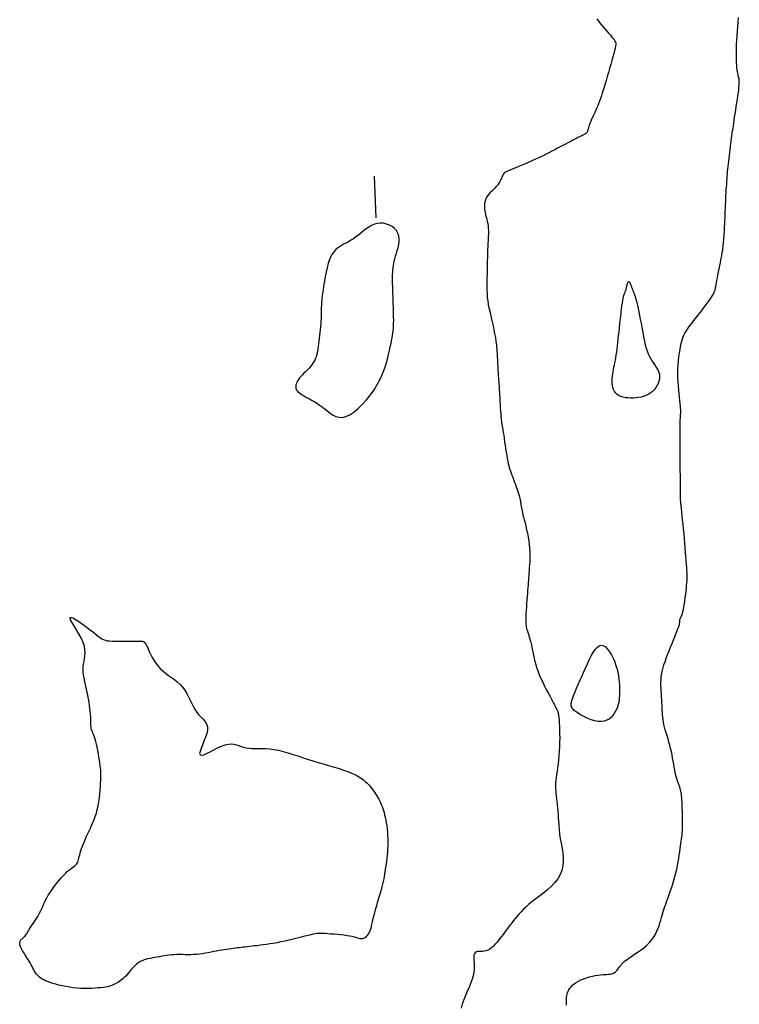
# Model space of a CAD drawing. Header units: millimetres. Extents: x 32690613 to 32693367, y 5343692 to 5344708.
# Tile 340 of 656: x 32692842 to 32692859, y 5343829 to 5343852. Entities that reach past the tile are written whole.
import ezdxf

# ---------------------------------------------------------------- set-up
doc = ezdxf.new("R2010")
doc.units = ezdxf.units.MM
doc.header["$LTSCALE"] = 20
doc.layers.add('02-DGM_HL_493.50', color=112, linetype='Continuous')

msp = doc.modelspace()

# ---------------------------------------------------------------- linework, layer by layer
at = {"layer": '02-DGM_HL_493.50', "elevation": 493.5, "flags": 128}
for points in [[(32692855.651, 5343852.204), (32692855.698, 5343852.144), (32692855.746, 5343852.083), (32692855.795, 5343852.023), (32692855.844, 5343851.965), (32692855.892, 5343851.91), (32692855.937, 5343851.858), (32692855.979, 5343851.809), (32692856.016, 5343851.766), (32692856.047, 5343851.728), (32692856.072, 5343851.696), (32692856.09, 5343851.669), (32692856.102, 5343851.642), (32692856.109, 5343851.615), (32692856.109, 5343851.583), (32692856.105, 5343851.546), (32692856.095, 5343851.5), (32692856.081, 5343851.444), (32692856.062, 5343851.374), (32692856.04, 5343851.294), (32692856.015, 5343851.205), (32692855.988, 5343851.11), (32692855.96, 5343851.012), (32692855.932, 5343850.914), (32692855.904, 5343850.818), (32692855.877, 5343850.727), (32692855.853, 5343850.642), (32692855.83, 5343850.564), (32692855.808, 5343850.491), (32692855.786, 5343850.422), (32692855.765, 5343850.356), (32692855.743, 5343850.292), (32692855.72, 5343850.229), (32692855.695, 5343850.166), (32692855.668, 5343850.102), (32692855.64, 5343850.037), (32692855.611, 5343849.974), (32692855.583, 5343849.911), (32692855.556, 5343849.852), (32692855.53, 5343849.795), (32692855.508, 5343849.742), (32692855.489, 5343849.695), (32692855.474, 5343849.653), (32692855.463, 5343849.617), (32692855.454, 5343849.585), (32692855.447, 5343849.558), (32692855.441, 5343849.535), (32692855.435, 5343849.514), (32692855.428, 5343849.497), (32692855.42, 5343849.481), (32692855.408, 5343849.467), (32692855.394, 5343849.454), (32692855.377, 5343849.441), (32692855.357, 5343849.429), (32692855.334, 5343849.416), (32692855.307, 5343849.402), (32692855.276, 5343849.387), (32692855.241, 5343849.371), (32692855.203, 5343849.352), (32692855.161, 5343849.331), (32692855.115, 5343849.307), (32692855.066, 5343849.282), (32692855.013, 5343849.255), (32692854.958, 5343849.227), (32692854.9, 5343849.196), (32692854.84, 5343849.165), (32692854.778, 5343849.131), (32692854.713, 5343849.097), (32692854.646, 5343849.061), (32692854.576, 5343849.024), (32692854.503, 5343848.987), (32692854.427, 5343848.948), (32692854.348, 5343848.91), (32692854.266, 5343848.871), (32692854.18, 5343848.832), (32692854.092, 5343848.793), (32692854.005, 5343848.755), (32692853.919, 5343848.719), (32692853.836, 5343848.684), (32692853.758, 5343848.652), (32692853.687, 5343848.623), (32692853.625, 5343848.596), (32692853.573, 5343848.574), (32692853.529, 5343848.554), (32692853.494, 5343848.537), (32692853.465, 5343848.521), (32692853.443, 5343848.505), (32692853.424, 5343848.489), (32692853.41, 5343848.471), (32692853.397, 5343848.451), (32692853.386, 5343848.428), (32692853.375, 5343848.403), (32692853.364, 5343848.375), (32692853.351, 5343848.345), (32692853.337, 5343848.313), (32692853.319, 5343848.281), (32692853.299, 5343848.247), (32692853.273, 5343848.213), (32692853.243, 5343848.178), (32692853.209, 5343848.143), (32692853.173, 5343848.107), (32692853.136, 5343848.071), (32692853.099, 5343848.034), (32692853.064, 5343847.995), (32692853.033, 5343847.955), (32692853.007, 5343847.913), (32692852.987, 5343847.87), (32692852.972, 5343847.825), (32692852.963, 5343847.779), (32692852.958, 5343847.733), (32692852.957, 5343847.687), (32692852.96, 5343847.641), (32692852.965, 5343847.596), (32692852.973, 5343847.553), (32692852.983, 5343847.511), (32692852.994, 5343847.47), (32692853.005, 5343847.429), (32692853.016, 5343847.386), (32692853.027, 5343847.341), (32692853.036, 5343847.292), (32692853.044, 5343847.238), (32692853.049, 5343847.179), (32692853.052, 5343847.114), (32692853.052, 5343847.043), (32692853.05, 5343846.968), (32692853.047, 5343846.891), (32692853.043, 5343846.814), (32692853.039, 5343846.737), (32692853.035, 5343846.662), (32692853.032, 5343846.592), (32692853.029, 5343846.526), (32692853.028, 5343846.464), (32692853.027, 5343846.406), (32692853.027, 5343846.349), (32692853.026, 5343846.293), (32692853.026, 5343846.237), (32692853.025, 5343846.179), (32692853.024, 5343846.118), (32692853.021, 5343846.053), (32692853.019, 5343845.985), (32692853.016, 5343845.914), (32692853.015, 5343845.839), (32692853.014, 5343845.762), (32692853.016, 5343845.683), (32692853.02, 5343845.602), (32692853.027, 5343845.519), (32692853.038, 5343845.435), (32692853.051, 5343845.351), (32692853.067, 5343845.268), (32692853.084, 5343845.186), (32692853.102, 5343845.107), (32692853.119, 5343845.032), (32692853.136, 5343844.961), (32692853.152, 5343844.896), (32692853.165, 5343844.837), (32692853.177, 5343844.784), (32692853.187, 5343844.736), (32692853.195, 5343844.693), (32692853.203, 5343844.654), (32692853.209, 5343844.618), (32692853.215, 5343844.584), (32692853.22, 5343844.552), (32692853.225, 5343844.52), (32692853.23, 5343844.489), (32692853.235, 5343844.456), (32692853.24, 5343844.42), (32692853.244, 5343844.381), (32692853.249, 5343844.336), (32692853.253, 5343844.286), (32692853.257, 5343844.227), (32692853.262, 5343844.161), (32692853.266, 5343844.088), (32692853.27, 5343844.011), (32692853.273, 5343843.932), (32692853.277, 5343843.853), (32692853.281, 5343843.776), (32692853.285, 5343843.704), (32692853.289, 5343843.639), (32692853.293, 5343843.582), (32692853.296, 5343843.532), (32692853.3, 5343843.487), (32692853.304, 5343843.443), (32692853.308, 5343843.399), (32692853.311, 5343843.353), (32692853.315, 5343843.302), (32692853.319, 5343843.244), (32692853.323, 5343843.177), (32692853.327, 5343843.104), (32692853.331, 5343843.025), (32692853.335, 5343842.945), (32692853.339, 5343842.865), (32692853.344, 5343842.788), (32692853.348, 5343842.717), (32692853.354, 5343842.652), (32692853.359, 5343842.598), (32692853.365, 5343842.55), (32692853.371, 5343842.508), (32692853.378, 5343842.468), (32692853.385, 5343842.427), (32692853.393, 5343842.384), (32692853.401, 5343842.335), (32692853.411, 5343842.277), (32692853.421, 5343842.21), (32692853.432, 5343842.135), (32692853.443, 5343842.054), (32692853.455, 5343841.969), (32692853.467, 5343841.884), (32692853.479, 5343841.801), (32692853.492, 5343841.722), (32692853.504, 5343841.649), (32692853.516, 5343841.586), (32692853.528, 5343841.529), (32692853.541, 5343841.479), (32692853.554, 5343841.433), (32692853.568, 5343841.388), (32692853.584, 5343841.345), (32692853.6, 5343841.3), (32692853.618, 5343841.252), (32692853.638, 5343841.2), (32692853.659, 5343841.144), (32692853.68, 5343841.086), (32692853.702, 5343841.027), (32692853.723, 5343840.969), (32692853.743, 5343840.912), (32692853.761, 5343840.859), (32692853.776, 5343840.81), (32692853.789, 5343840.766), (32692853.8, 5343840.728), (32692853.808, 5343840.693), (32692853.814, 5343840.662), (32692853.82, 5343840.633), (32692853.824, 5343840.606), (32692853.828, 5343840.58), (32692853.831, 5343840.555), (32692853.835, 5343840.528), (32692853.84, 5343840.5), (32692853.845, 5343840.469), (32692853.852, 5343840.435), (32692853.86, 5343840.396), (32692853.87, 5343840.352), (32692853.882, 5343840.302), (32692853.896, 5343840.244), (32692853.913, 5343840.178), (32692853.932, 5343840.105), (32692853.951, 5343840.026), (32692853.971, 5343839.942), (32692853.99, 5343839.855), (32692854.008, 5343839.766), (32692854.023, 5343839.676), (32692854.035, 5343839.586), (32692854.043, 5343839.498), (32692854.047, 5343839.411), (32692854.048, 5343839.326), (32692854.047, 5343839.245), (32692854.044, 5343839.167), (32692854.04, 5343839.093), (32692854.035, 5343839.023), (32692854.03, 5343838.957), (32692854.026, 5343838.897), (32692854.021, 5343838.84), (32692854.017, 5343838.786), (32692854.013, 5343838.731), (32692854.008, 5343838.676), (32692854.004, 5343838.618), (32692853.999, 5343838.557), (32692853.994, 5343838.489), (32692853.988, 5343838.414), (32692853.982, 5343838.335), (32692853.976, 5343838.252), (32692853.97, 5343838.168), (32692853.964, 5343838.085), (32692853.959, 5343838.006), (32692853.954, 5343837.931), (32692853.951, 5343837.864), (32692853.949, 5343837.806), (32692853.949, 5343837.756), (32692853.95, 5343837.713), (32692853.952, 5343837.674), (32692853.956, 5343837.639), (32692853.962, 5343837.607), (32692853.969, 5343837.575), (32692853.978, 5343837.543), (32692853.988, 5343837.509), (32692854, 5343837.472), (32692854.013, 5343837.433), (32692854.027, 5343837.391), (32692854.041, 5343837.345), (32692854.056, 5343837.294), (32692854.07, 5343837.24), (32692854.085, 5343837.18), (32692854.098, 5343837.116), (32692854.112, 5343837.046), (32692854.127, 5343836.973), (32692854.144, 5343836.895), (32692854.163, 5343836.814), (32692854.184, 5343836.729), (32692854.21, 5343836.642), (32692854.24, 5343836.553), (32692854.275, 5343836.461), (32692854.314, 5343836.37), (32692854.356, 5343836.279), (32692854.399, 5343836.19), (32692854.443, 5343836.106), (32692854.484, 5343836.026), (32692854.524, 5343835.952), (32692854.559, 5343835.887), (32692854.589, 5343835.83), (32692854.615, 5343835.781), (32692854.637, 5343835.74), (32692854.655, 5343835.705), (32692854.67, 5343835.676), (32692854.682, 5343835.652), (32692854.693, 5343835.631), (32692854.701, 5343835.613), (32692854.709, 5343835.596), (32692854.716, 5343835.58), (32692854.723, 5343835.562), (32692854.729, 5343835.54), (32692854.734, 5343835.512), (32692854.739, 5343835.477), (32692854.744, 5343835.432), (32692854.748, 5343835.376), (32692854.753, 5343835.307), (32692854.757, 5343835.227), (32692854.76, 5343835.138), (32692854.763, 5343835.042), (32692854.764, 5343834.94), (32692854.763, 5343834.835), (32692854.76, 5343834.728), (32692854.755, 5343834.622), (32692854.747, 5343834.519), (32692854.737, 5343834.418), (32692854.725, 5343834.322), (32692854.713, 5343834.23), (32692854.701, 5343834.144), (32692854.689, 5343834.063), (32692854.679, 5343833.99), (32692854.671, 5343833.923), (32692854.666, 5343833.864), (32692854.663, 5343833.81), (32692854.663, 5343833.761), (32692854.664, 5343833.713), (32692854.668, 5343833.664), (32692854.672, 5343833.613), (32692854.678, 5343833.557), (32692854.685, 5343833.494), (32692854.693, 5343833.423), (32692854.701, 5343833.346), (32692854.709, 5343833.264), (32692854.717, 5343833.181), (32692854.724, 5343833.098), (32692854.731, 5343833.018), (32692854.737, 5343832.943), (32692854.743, 5343832.876), (32692854.747, 5343832.818), (32692854.75, 5343832.767), (32692854.753, 5343832.721), (32692854.757, 5343832.677), (32692854.762, 5343832.631), (32692854.769, 5343832.58), (32692854.778, 5343832.523), (32692854.791, 5343832.456), (32692854.806, 5343832.377), (32692854.822, 5343832.287), (32692854.836, 5343832.19), (32692854.845, 5343832.087), (32692854.847, 5343831.98), (32692854.838, 5343831.873), (32692854.816, 5343831.766), (32692854.778, 5343831.663), (32692854.722, 5343831.566), (32692854.651, 5343831.475), (32692854.569, 5343831.388), (32692854.478, 5343831.306), (32692854.383, 5343831.229), (32692854.286, 5343831.155), (32692854.192, 5343831.085), (32692854.105, 5343831.018), (32692854.026, 5343830.953), (32692853.956, 5343830.891), (32692853.893, 5343830.831), (32692853.837, 5343830.774), (32692853.787, 5343830.718), (32692853.741, 5343830.664), (32692853.699, 5343830.612), (32692853.659, 5343830.561), (32692853.621, 5343830.512), (32692853.583, 5343830.464), (32692853.547, 5343830.416), (32692853.511, 5343830.369), (32692853.475, 5343830.322), (32692853.44, 5343830.275), (32692853.404, 5343830.227), (32692853.367, 5343830.178), (32692853.329, 5343830.128), (32692853.291, 5343830.078), (32692853.251, 5343830.029), (32692853.211, 5343829.983), (32692853.17, 5343829.94), (32692853.127, 5343829.903), (32692853.084, 5343829.872), (32692853.04, 5343829.848), (32692852.996, 5343829.833), (32692852.952, 5343829.825), (32692852.908, 5343829.821), (32692852.867, 5343829.82), (32692852.829, 5343829.819), (32692852.794, 5343829.817), (32692852.765, 5343829.811), (32692852.742, 5343829.8), (32692852.725, 5343829.781), (32692852.713, 5343829.755), (32692852.707, 5343829.723), (32692852.704, 5343829.686), (32692852.704, 5343829.646), (32692852.706, 5343829.602), (32692852.709, 5343829.556), (32692852.711, 5343829.51), (32692852.712, 5343829.463), (32692852.712, 5343829.415), (32692852.709, 5343829.367), (32692852.703, 5343829.317), (32692852.694, 5343829.264), (32692852.682, 5343829.209), (32692852.665, 5343829.152), (32692852.644, 5343829.09), (32692852.618, 5343829.025), (32692852.589, 5343828.955), (32692852.556, 5343828.882), (32692852.522, 5343828.805), (32692852.489, 5343828.724), (32692852.456, 5343828.64), (32692852.425, 5343828.553), (32692852.398, 5343828.462)], [(32692854.93, 5343828.528), (32692854.93, 5343828.553), (32692854.929, 5343828.575), (32692854.928, 5343828.597), (32692854.927, 5343828.618), (32692854.926, 5343828.64), (32692854.925, 5343828.662), (32692854.926, 5343828.686), (32692854.927, 5343828.711), (32692854.931, 5343828.737), (32692854.936, 5343828.765), (32692854.944, 5343828.796), (32692854.955, 5343828.828), (32692854.969, 5343828.863), (32692854.987, 5343828.899), (32692855.01, 5343828.936), (32692855.038, 5343828.973), (32692855.071, 5343829.009), (32692855.112, 5343829.045), (32692855.159, 5343829.078), (32692855.214, 5343829.11), (32692855.275, 5343829.139), (32692855.341, 5343829.166), (32692855.41, 5343829.19), (32692855.48, 5343829.211), (32692855.549, 5343829.228), (32692855.617, 5343829.243), (32692855.682, 5343829.253), (32692855.742, 5343829.26), (32692855.796, 5343829.264), (32692855.847, 5343829.267), (32692855.893, 5343829.269), (32692855.935, 5343829.271), (32692855.973, 5343829.275), (32692856.008, 5343829.281), (32692856.04, 5343829.292), (32692856.068, 5343829.306), (32692856.094, 5343829.325), (32692856.118, 5343829.347), (32692856.14, 5343829.371), (32692856.161, 5343829.397), (32692856.181, 5343829.424), (32692856.201, 5343829.451), (32692856.221, 5343829.477), (32692856.241, 5343829.503), (32692856.262, 5343829.527), (32692856.286, 5343829.551), (32692856.313, 5343829.576), (32692856.344, 5343829.602), (32692856.379, 5343829.629), (32692856.421, 5343829.659), (32692856.469, 5343829.691), (32692856.524, 5343829.728), (32692856.584, 5343829.767), (32692856.649, 5343829.811), (32692856.715, 5343829.858), (32692856.781, 5343829.909), (32692856.846, 5343829.964), (32692856.907, 5343830.023), (32692856.962, 5343830.085), (32692857.011, 5343830.152), (32692857.053, 5343830.221), (32692857.089, 5343830.292), (32692857.12, 5343830.363), (32692857.147, 5343830.434), (32692857.17, 5343830.504), (32692857.19, 5343830.57), (32692857.208, 5343830.633), (32692857.225, 5343830.691), (32692857.241, 5343830.746), (32692857.257, 5343830.798), (32692857.273, 5343830.849), (32692857.29, 5343830.9), (32692857.308, 5343830.954), (32692857.327, 5343831.01), (32692857.348, 5343831.071), (32692857.372, 5343831.137), (32692857.397, 5343831.208), (32692857.424, 5343831.284), (32692857.451, 5343831.364), (32692857.479, 5343831.446), (32692857.505, 5343831.531), (32692857.53, 5343831.618), (32692857.553, 5343831.707), (32692857.573, 5343831.795), (32692857.591, 5343831.883), (32692857.607, 5343831.97), (32692857.62, 5343832.054), (32692857.633, 5343832.136), (32692857.644, 5343832.213), (32692857.654, 5343832.285), (32692857.663, 5343832.351), (32692857.672, 5343832.411), (32692857.68, 5343832.466), (32692857.688, 5343832.517), (32692857.695, 5343832.567), (32692857.701, 5343832.618), (32692857.706, 5343832.671), (32692857.71, 5343832.729), (32692857.713, 5343832.792), (32692857.714, 5343832.863), (32692857.714, 5343832.94), (32692857.713, 5343833.02), (32692857.711, 5343833.101), (32692857.709, 5343833.183), (32692857.706, 5343833.261), (32692857.702, 5343833.335), (32692857.699, 5343833.401), (32692857.696, 5343833.459), (32692857.693, 5343833.51), (32692857.69, 5343833.554), (32692857.685, 5343833.593), (32692857.68, 5343833.629), (32692857.674, 5343833.663), (32692857.666, 5343833.697), (32692857.656, 5343833.731), (32692857.644, 5343833.767), (32692857.631, 5343833.806), (32692857.616, 5343833.848), (32692857.601, 5343833.893), (32692857.584, 5343833.941), (32692857.568, 5343833.993), (32692857.553, 5343834.048), (32692857.538, 5343834.108), (32692857.524, 5343834.172), (32692857.512, 5343834.24), (32692857.499, 5343834.311), (32692857.487, 5343834.385), (32692857.474, 5343834.461), (32692857.459, 5343834.538), (32692857.444, 5343834.615), (32692857.426, 5343834.693), (32692857.406, 5343834.77), (32692857.385, 5343834.846), (32692857.363, 5343834.921), (32692857.34, 5343834.995), (32692857.318, 5343835.066), (32692857.298, 5343835.136), (32692857.279, 5343835.202), (32692857.264, 5343835.266), (32692857.252, 5343835.326), (32692857.243, 5343835.384), (32692857.237, 5343835.441), (32692857.232, 5343835.497), (32692857.229, 5343835.552), (32692857.226, 5343835.609), (32692857.224, 5343835.668), (32692857.221, 5343835.73), (32692857.217, 5343835.795), (32692857.213, 5343835.862), (32692857.208, 5343835.932), (32692857.203, 5343836.002), (32692857.199, 5343836.072), (32692857.196, 5343836.142), (32692857.194, 5343836.209), (32692857.193, 5343836.273), (32692857.195, 5343836.334), (32692857.199, 5343836.393), (32692857.206, 5343836.45), (32692857.216, 5343836.508), (32692857.229, 5343836.568), (32692857.246, 5343836.632), (32692857.266, 5343836.7), (32692857.291, 5343836.774), (32692857.321, 5343836.856), (32692857.353, 5343836.943), (32692857.388, 5343837.033), (32692857.423, 5343837.123), (32692857.459, 5343837.212), (32692857.493, 5343837.296), (32692857.525, 5343837.374), (32692857.552, 5343837.443), (32692857.575, 5343837.501), (32692857.594, 5343837.549), (32692857.609, 5343837.588), (32692857.62, 5343837.62), (32692857.629, 5343837.646), (32692857.635, 5343837.668), (32692857.639, 5343837.685), (32692857.641, 5343837.701), (32692857.643, 5343837.716), (32692857.644, 5343837.731), (32692857.645, 5343837.744), (32692857.646, 5343837.758), (32692857.647, 5343837.771), (32692857.649, 5343837.784), (32692857.652, 5343837.796), (32692857.656, 5343837.809), (32692857.662, 5343837.822), (32692857.67, 5343837.836), (32692857.679, 5343837.854), (32692857.688, 5343837.875), (32692857.699, 5343837.902), (32692857.71, 5343837.935), (32692857.722, 5343837.977), (32692857.733, 5343838.029), (32692857.745, 5343838.091), (32692857.756, 5343838.161), (32692857.767, 5343838.236), (32692857.777, 5343838.315), (32692857.787, 5343838.393), (32692857.796, 5343838.47), (32692857.803, 5343838.541), (32692857.81, 5343838.604), (32692857.815, 5343838.657), (32692857.819, 5343838.703), (32692857.821, 5343838.744), (32692857.822, 5343838.782), (32692857.822, 5343838.821), (32692857.821, 5343838.864), (32692857.819, 5343838.912), (32692857.816, 5343838.969), (32692857.812, 5343839.037), (32692857.806, 5343839.115), (32692857.8, 5343839.202), (32692857.793, 5343839.297), (32692857.785, 5343839.399), (32692857.777, 5343839.506), (32692857.767, 5343839.617), (32692857.757, 5343839.73), (32692857.747, 5343839.845), (32692857.736, 5343839.959), (32692857.725, 5343840.071), (32692857.714, 5343840.178), (32692857.704, 5343840.279), (32692857.694, 5343840.371), (32692857.686, 5343840.452), (32692857.679, 5343840.522), (32692857.673, 5343840.577), (32692857.669, 5343840.62), (32692857.666, 5343840.652), (32692857.663, 5343840.674), (32692857.662, 5343840.69), (32692857.661, 5343840.7), (32692857.661, 5343840.707), (32692857.661, 5343840.712), (32692857.661, 5343840.717), (32692857.661, 5343840.723), (32692857.661, 5343840.734), (32692857.661, 5343840.749), (32692857.66, 5343840.772), (32692857.66, 5343840.804), (32692857.66, 5343840.847), (32692857.66, 5343840.903), (32692857.66, 5343840.972), (32692857.659, 5343841.054), (32692857.659, 5343841.147), (32692857.659, 5343841.248), (32692857.658, 5343841.356), (32692857.658, 5343841.469), (32692857.658, 5343841.585), (32692857.657, 5343841.701), (32692857.657, 5343841.817), (32692857.657, 5343841.93), (32692857.656, 5343842.039), (32692857.656, 5343842.143), (32692857.656, 5343842.24), (32692857.656, 5343842.329), (32692857.656, 5343842.408), (32692857.657, 5343842.477), (32692857.658, 5343842.534), (32692857.658, 5343842.58), (32692857.66, 5343842.616), (32692857.661, 5343842.645), (32692857.662, 5343842.669), (32692857.664, 5343842.687), (32692857.665, 5343842.704), (32692857.666, 5343842.719), (32692857.668, 5343842.734), (32692857.669, 5343842.752), (32692857.67, 5343842.772), (32692857.669, 5343842.797), (32692857.668, 5343842.828), (32692857.666, 5343842.867), (32692857.662, 5343842.914), (32692857.656, 5343842.971), (32692857.648, 5343843.038), (32692857.639, 5343843.116), (32692857.63, 5343843.201), (32692857.62, 5343843.294), (32692857.612, 5343843.391), (32692857.605, 5343843.492), (32692857.6, 5343843.596), (32692857.599, 5343843.699), (32692857.601, 5343843.802), (32692857.607, 5343843.903), (32692857.615, 5343844.001), (32692857.626, 5343844.095), (32692857.638, 5343844.184), (32692857.652, 5343844.266), (32692857.666, 5343844.342), (32692857.68, 5343844.409), (32692857.694, 5343844.468), (32692857.708, 5343844.52), (32692857.725, 5343844.568), (32692857.744, 5343844.613), (32692857.768, 5343844.659), (32692857.796, 5343844.707), (32692857.832, 5343844.759), (32692857.874, 5343844.819), (32692857.925, 5343844.887), (32692857.983, 5343844.963), (32692858.045, 5343845.042), (32692858.108, 5343845.124), (32692858.172, 5343845.205), (32692858.232, 5343845.284), (32692858.288, 5343845.357), (32692858.337, 5343845.422), (32692858.377, 5343845.477), (32692858.409, 5343845.524), (32692858.433, 5343845.562), (32692858.451, 5343845.593), (32692858.465, 5343845.619), (32692858.474, 5343845.639), (32692858.48, 5343845.656), (32692858.485, 5343845.671), (32692858.488, 5343845.684), (32692858.492, 5343845.697), (32692858.495, 5343845.712), (32692858.498, 5343845.73), (32692858.503, 5343845.752), (32692858.508, 5343845.781), (32692858.515, 5343845.818), (32692858.524, 5343845.864), (32692858.535, 5343845.92), (32692858.547, 5343845.985), (32692858.561, 5343846.056), (32692858.576, 5343846.13), (32692858.59, 5343846.206), (32692858.605, 5343846.282), (32692858.619, 5343846.354), (32692858.632, 5343846.42), (32692858.643, 5343846.48), (32692858.653, 5343846.532), (32692858.661, 5343846.579), (32692858.668, 5343846.622), (32692858.674, 5343846.661), (32692858.68, 5343846.698), (32692858.685, 5343846.735), (32692858.689, 5343846.772), (32692858.693, 5343846.81), (32692858.697, 5343846.849), (32692858.701, 5343846.892), (32692858.705, 5343846.937), (32692858.708, 5343846.985), (32692858.711, 5343847.036), (32692858.715, 5343847.092), (32692858.718, 5343847.152), (32692858.721, 5343847.217), (32692858.724, 5343847.286), (32692858.727, 5343847.359), (32692858.73, 5343847.434), (32692858.733, 5343847.51), (32692858.736, 5343847.588), (32692858.739, 5343847.665), (32692858.742, 5343847.742), (32692858.746, 5343847.817), (32692858.75, 5343847.891), (32692858.753, 5343847.963), (32692858.757, 5343848.033), (32692858.761, 5343848.102), (32692858.766, 5343848.169), (32692858.77, 5343848.234), (32692858.774, 5343848.298), (32692858.779, 5343848.36), (32692858.783, 5343848.42), (32692858.788, 5343848.481), (32692858.793, 5343848.54), (32692858.799, 5343848.601), (32692858.805, 5343848.662), (32692858.812, 5343848.725), (32692858.819, 5343848.79), (32692858.827, 5343848.857), (32692858.835, 5343848.926), (32692858.844, 5343848.996), (32692858.853, 5343849.066), (32692858.862, 5343849.136), (32692858.871, 5343849.205), (32692858.88, 5343849.272), (32692858.889, 5343849.337), (32692858.897, 5343849.398), (32692858.905, 5343849.458), (32692858.913, 5343849.516), (32692858.922, 5343849.575), (32692858.93, 5343849.637), (32692858.94, 5343849.701), (32692858.95, 5343849.77), (32692858.961, 5343849.844), (32692858.973, 5343849.925), (32692858.987, 5343850.011), (32692859, 5343850.1), (32692859.014, 5343850.188), (32692859.027, 5343850.275), (32692859.039, 5343850.358), (32692859.05, 5343850.435), (32692859.058, 5343850.503), (32692859.065, 5343850.56), (32692859.07, 5343850.609), (32692859.072, 5343850.649), (32692859.073, 5343850.683), (32692859.072, 5343850.712), (32692859.07, 5343850.738), (32692859.066, 5343850.762), (32692859.061, 5343850.786), (32692859.055, 5343850.81), (32692859.049, 5343850.837), (32692859.042, 5343850.866), (32692859.035, 5343850.899), (32692859.028, 5343850.937), (32692859.021, 5343850.981), (32692859.015, 5343851.032), (32692859.011, 5343851.09), (32692859.007, 5343851.157), (32692859.005, 5343851.231), (32692859.004, 5343851.313), (32692859.004, 5343851.401), (32692859.006, 5343851.494), (32692859.009, 5343851.593), (32692859.013, 5343851.695), (32692859.019, 5343851.802), (32692859.026, 5343851.91), (32692859.034, 5343852.02), (32692859.043, 5343852.127), (32692859.052, 5343852.232)], [(32692850.357, 5343847.431), (32692850.318, 5343848.431)]]:
    msp.add_lwpolyline(points, dxfattribs=at)
for points in [[(32692849.21, 5343846.33), (32692849.192, 5343846.265), (32692849.176, 5343846.195), (32692849.16, 5343846.123), (32692849.146, 5343846.05), (32692849.133, 5343845.977), (32692849.12, 5343845.905), (32692849.109, 5343845.835), (32692849.099, 5343845.77), (32692849.089, 5343845.709), (32692849.08, 5343845.654), (32692849.072, 5343845.601), (32692849.065, 5343845.552), (32692849.06, 5343845.505), (32692849.055, 5343845.459), (32692849.051, 5343845.413), (32692849.048, 5343845.368), (32692849.046, 5343845.321), (32692849.045, 5343845.273), (32692849.044, 5343845.224), (32692849.043, 5343845.173), (32692849.043, 5343845.12), (32692849.042, 5343845.064), (32692849.04, 5343845.006), (32692849.036, 5343844.945), (32692849.032, 5343844.88), (32692849.026, 5343844.814), (32692849.019, 5343844.746), (32692849.012, 5343844.676), (32692849.004, 5343844.607), (32692848.996, 5343844.538), (32692848.987, 5343844.47), (32692848.979, 5343844.404), (32692848.971, 5343844.341), (32692848.962, 5343844.28), (32692848.952, 5343844.221), (32692848.941, 5343844.165), (32692848.927, 5343844.111), (32692848.909, 5343844.059), (32692848.887, 5343844.008), (32692848.86, 5343843.96), (32692848.828, 5343843.912), (32692848.792, 5343843.866), (32692848.753, 5343843.822), (32692848.711, 5343843.779), (32692848.67, 5343843.737), (32692848.629, 5343843.697), (32692848.59, 5343843.658), (32692848.555, 5343843.62), (32692848.524, 5343843.584), (32692848.498, 5343843.549), (32692848.476, 5343843.515), (32692848.459, 5343843.483), (32692848.446, 5343843.452), (32692848.437, 5343843.422), (32692848.432, 5343843.394), (32692848.431, 5343843.367), (32692848.434, 5343843.342), (32692848.441, 5343843.317), (32692848.453, 5343843.294), (32692848.47, 5343843.271), (32692848.492, 5343843.247), (32692848.52, 5343843.224), (32692848.553, 5343843.2), (32692848.594, 5343843.174), (32692848.64, 5343843.147), (32692848.693, 5343843.119), (32692848.75, 5343843.088), (32692848.811, 5343843.054), (32692848.875, 5343843.018), (32692848.94, 5343842.978), (32692849.005, 5343842.934), (32692849.07, 5343842.887), (32692849.134, 5343842.836), (32692849.198, 5343842.784), (32692849.262, 5343842.735), (32692849.328, 5343842.692), (32692849.397, 5343842.66), (32692849.471, 5343842.641), (32692849.55, 5343842.639), (32692849.635, 5343842.659), (32692849.728, 5343842.702), (32692849.826, 5343842.767), (32692849.927, 5343842.849), (32692850.028, 5343842.948), (32692850.127, 5343843.058), (32692850.222, 5343843.177), (32692850.31, 5343843.302), (32692850.388, 5343843.43), (32692850.456, 5343843.557), (32692850.513, 5343843.683), (32692850.56, 5343843.806), (32692850.6, 5343843.924), (32692850.633, 5343844.037), (32692850.659, 5343844.144), (32692850.682, 5343844.242), (32692850.7, 5343844.331), (32692850.717, 5343844.411), (32692850.731, 5343844.481), (32692850.744, 5343844.545), (32692850.754, 5343844.605), (32692850.763, 5343844.661), (32692850.769, 5343844.717), (32692850.775, 5343844.774), (32692850.778, 5343844.835), (32692850.78, 5343844.9), (32692850.781, 5343844.97), (32692850.78, 5343845.043), (32692850.779, 5343845.12), (32692850.777, 5343845.199), (32692850.774, 5343845.28), (32692850.771, 5343845.363), (32692850.768, 5343845.446), (32692850.765, 5343845.529), (32692850.762, 5343845.612), (32692850.759, 5343845.693), (32692850.757, 5343845.772), (32692850.755, 5343845.849), (32692850.754, 5343845.922), (32692850.754, 5343845.992), (32692850.755, 5343846.057), (32692850.758, 5343846.117), (32692850.762, 5343846.174), (32692850.767, 5343846.228), (32692850.774, 5343846.28), (32692850.784, 5343846.333), (32692850.796, 5343846.387), (32692850.81, 5343846.444), (32692850.827, 5343846.505), (32692850.846, 5343846.57), (32692850.867, 5343846.64), (32692850.885, 5343846.712), (32692850.901, 5343846.786), (32692850.91, 5343846.859), (32692850.912, 5343846.93), (32692850.903, 5343846.999), (32692850.883, 5343847.063), (32692850.849, 5343847.121), (32692850.802, 5343847.173), (32692850.746, 5343847.217), (32692850.682, 5343847.253), (32692850.612, 5343847.279), (32692850.538, 5343847.296), (32692850.464, 5343847.301), (32692850.39, 5343847.294), (32692850.319, 5343847.274), (32692850.251, 5343847.244), (32692850.185, 5343847.206), (32692850.121, 5343847.162), (32692850.058, 5343847.113), (32692849.996, 5343847.063), (32692849.935, 5343847.014), (32692849.875, 5343846.968), (32692849.814, 5343846.926), (32692849.753, 5343846.889), (32692849.694, 5343846.855), (32692849.636, 5343846.823), (32692849.581, 5343846.793), (32692849.529, 5343846.763), (32692849.48, 5343846.732), (32692849.435, 5343846.7), (32692849.395, 5343846.666), (32692849.359, 5343846.629), (32692849.327, 5343846.589), (32692849.298, 5343846.546), (32692849.273, 5343846.498), (32692849.25, 5343846.447), (32692849.229, 5343846.391)], [(32692856.031, 5343843.629), (32692856.037, 5343843.683), (32692856.046, 5343843.736), (32692856.055, 5343843.789), (32692856.066, 5343843.842), (32692856.077, 5343843.896), (32692856.089, 5343843.951), (32692856.1, 5343844.009), (32692856.112, 5343844.07), (32692856.122, 5343844.135), (32692856.132, 5343844.204), (32692856.142, 5343844.276), (32692856.151, 5343844.352), (32692856.16, 5343844.432), (32692856.169, 5343844.515), (32692856.178, 5343844.602), (32692856.188, 5343844.692), (32692856.197, 5343844.785), (32692856.207, 5343844.879), (32692856.217, 5343844.973), (32692856.227, 5343845.066), (32692856.238, 5343845.155), (32692856.248, 5343845.238), (32692856.258, 5343845.315), (32692856.268, 5343845.383), (32692856.277, 5343845.441), (32692856.286, 5343845.489), (32692856.295, 5343845.53), (32692856.304, 5343845.563), (32692856.312, 5343845.59), (32692856.319, 5343845.612), (32692856.326, 5343845.63), (32692856.332, 5343845.646), (32692856.338, 5343845.66), (32692856.343, 5343845.673), (32692856.348, 5343845.685), (32692856.352, 5343845.698), (32692856.357, 5343845.711), (32692856.361, 5343845.726), (32692856.365, 5343845.743), (32692856.37, 5343845.762), (32692856.375, 5343845.785), (32692856.38, 5343845.809), (32692856.386, 5343845.833), (32692856.393, 5343845.856), (32692856.4, 5343845.875), (32692856.408, 5343845.89), (32692856.416, 5343845.899), (32692856.425, 5343845.9), (32692856.434, 5343845.892), (32692856.445, 5343845.876), (32692856.455, 5343845.854), (32692856.466, 5343845.826), (32692856.478, 5343845.796), (32692856.489, 5343845.763), (32692856.501, 5343845.73), (32692856.513, 5343845.698), (32692856.524, 5343845.668), (32692856.536, 5343845.64), (32692856.548, 5343845.61), (32692856.56, 5343845.578), (32692856.572, 5343845.543), (32692856.585, 5343845.502), (32692856.599, 5343845.453), (32692856.614, 5343845.396), (32692856.629, 5343845.33), (32692856.646, 5343845.254), (32692856.663, 5343845.171), (32692856.68, 5343845.084), (32692856.697, 5343844.992), (32692856.715, 5343844.899), (32692856.732, 5343844.806), (32692856.749, 5343844.714), (32692856.765, 5343844.625), (32692856.781, 5343844.539), (32692856.798, 5343844.457), (32692856.817, 5343844.378), (32692856.837, 5343844.303), (32692856.86, 5343844.232), (32692856.885, 5343844.165), (32692856.915, 5343844.102), (32692856.948, 5343844.042), (32692856.984, 5343843.986), (32692857.02, 5343843.932), (32692857.056, 5343843.88), (32692857.089, 5343843.829), (32692857.118, 5343843.778), (32692857.14, 5343843.726), (32692857.155, 5343843.673), (32692857.16, 5343843.618), (32692857.156, 5343843.561), (32692857.144, 5343843.504), (32692857.124, 5343843.448), (32692857.098, 5343843.394), (32692857.065, 5343843.343), (32692857.027, 5343843.296), (32692856.983, 5343843.254), (32692856.936, 5343843.217), (32692856.885, 5343843.187), (32692856.831, 5343843.161), (32692856.774, 5343843.141), (32692856.715, 5343843.126), (32692856.655, 5343843.114), (32692856.593, 5343843.107), (32692856.531, 5343843.103), (32692856.468, 5343843.102), (32692856.407, 5343843.104), (32692856.347, 5343843.111), (32692856.29, 5343843.122), (32692856.237, 5343843.138), (32692856.188, 5343843.159), (32692856.145, 5343843.186), (32692856.109, 5343843.219), (32692856.08, 5343843.259), (32692856.058, 5343843.304), (32692856.042, 5343843.353), (32692856.031, 5343843.406), (32692856.026, 5343843.461), (32692856.024, 5343843.517), (32692856.026, 5343843.573)], [(32692843.587, 5343837.472), (32692843.649, 5343837.422), (32692843.701, 5343837.381), (32692843.744, 5343837.348), (32692843.783, 5343837.322), (32692843.822, 5343837.303), (32692843.863, 5343837.288), (32692843.91, 5343837.278), (32692843.967, 5343837.272), (32692844.035, 5343837.268), (32692844.114, 5343837.265), (32692844.199, 5343837.265), (32692844.287, 5343837.265), (32692844.375, 5343837.267), (32692844.459, 5343837.268), (32692844.536, 5343837.269), (32692844.602, 5343837.27), (32692844.656, 5343837.27), (32692844.698, 5343837.268), (32692844.729, 5343837.266), (32692844.752, 5343837.263), (32692844.768, 5343837.26), (32692844.779, 5343837.256), (32692844.787, 5343837.252), (32692844.793, 5343837.247), (32692844.799, 5343837.242), (32692844.806, 5343837.236), (32692844.813, 5343837.228), (32692844.822, 5343837.215), (32692844.833, 5343837.198), (32692844.845, 5343837.175), (32692844.861, 5343837.144), (32692844.879, 5343837.106), (32692844.901, 5343837.057), (32692844.926, 5343837.002), (32692844.956, 5343836.94), (32692844.99, 5343836.874), (32692845.029, 5343836.807), (32692845.073, 5343836.739), (32692845.123, 5343836.673), (32692845.18, 5343836.61), (32692845.242, 5343836.552), (32692845.309, 5343836.498), (32692845.379, 5343836.446), (32692845.45, 5343836.395), (32692845.521, 5343836.343), (32692845.59, 5343836.288), (32692845.655, 5343836.229), (32692845.716, 5343836.164), (32692845.769, 5343836.092), (32692845.817, 5343836.014), (32692845.861, 5343835.933), (32692845.902, 5343835.851), (32692845.941, 5343835.77), (32692845.979, 5343835.693), (32692846.019, 5343835.62), (32692846.062, 5343835.555), (32692846.107, 5343835.498), (32692846.154, 5343835.448), (32692846.199, 5343835.402), (32692846.24, 5343835.357), (32692846.275, 5343835.311), (32692846.3, 5343835.259), (32692846.313, 5343835.2), (32692846.312, 5343835.131), (32692846.295, 5343835.05), (32692846.265, 5343834.96), (32692846.23, 5343834.868), (32692846.192, 5343834.777), (32692846.159, 5343834.694), (32692846.135, 5343834.622), (32692846.125, 5343834.567), (32692846.135, 5343834.535), (32692846.168, 5343834.527), (32692846.223, 5343834.541), (32692846.293, 5343834.572), (32692846.375, 5343834.613), (32692846.465, 5343834.66), (32692846.558, 5343834.707), (32692846.65, 5343834.749), (32692846.737, 5343834.78), (32692846.815, 5343834.797), (32692846.885, 5343834.8), (32692846.949, 5343834.793), (32692847.008, 5343834.779), (32692847.065, 5343834.76), (32692847.122, 5343834.74), (32692847.179, 5343834.72), (32692847.24, 5343834.705), (32692847.306, 5343834.696), (32692847.376, 5343834.691), (32692847.452, 5343834.69), (32692847.533, 5343834.69), (32692847.619, 5343834.69), (32692847.71, 5343834.687), (32692847.807, 5343834.68), (32692847.909, 5343834.667), (32692848.017, 5343834.647), (32692848.129, 5343834.62), (32692848.245, 5343834.587), (32692848.365, 5343834.55), (32692848.488, 5343834.511), (32692848.613, 5343834.469), (32692848.739, 5343834.428), (32692848.865, 5343834.387), (32692848.991, 5343834.348), (32692849.117, 5343834.311), (32692849.239, 5343834.276), (32692849.358, 5343834.241), (32692849.471, 5343834.207), (32692849.579, 5343834.172), (32692849.679, 5343834.137), (32692849.77, 5343834.101), (32692849.851, 5343834.063), (32692849.924, 5343834.024), (32692849.988, 5343833.984), (32692850.045, 5343833.943), (32692850.096, 5343833.901), (32692850.142, 5343833.859), (32692850.183, 5343833.816), (32692850.221, 5343833.773), (32692850.256, 5343833.73), (32692850.289, 5343833.686), (32692850.32, 5343833.643), (32692850.348, 5343833.6), (32692850.375, 5343833.556), (32692850.4, 5343833.513), (32692850.423, 5343833.471), (32692850.445, 5343833.428), (32692850.465, 5343833.386), (32692850.484, 5343833.343), (32692850.502, 5343833.299), (32692850.519, 5343833.254), (32692850.535, 5343833.206), (32692850.55, 5343833.155), (32692850.564, 5343833.1), (32692850.577, 5343833.04), (32692850.59, 5343832.976), (32692850.602, 5343832.907), (32692850.613, 5343832.834), (32692850.622, 5343832.758), (32692850.63, 5343832.68), (32692850.636, 5343832.6), (32692850.64, 5343832.52), (32692850.641, 5343832.44), (32692850.64, 5343832.36), (32692850.636, 5343832.281), (32692850.63, 5343832.204), (32692850.623, 5343832.128), (32692850.615, 5343832.055), (32692850.606, 5343831.984), (32692850.597, 5343831.916), (32692850.588, 5343831.852), (32692850.579, 5343831.79), (32692850.57, 5343831.732), (32692850.562, 5343831.674), (32692850.552, 5343831.617), (32692850.541, 5343831.559), (32692850.529, 5343831.5), (32692850.515, 5343831.437), (32692850.498, 5343831.37), (32692850.479, 5343831.298), (32692850.458, 5343831.222), (32692850.435, 5343831.145), (32692850.412, 5343831.066), (32692850.388, 5343830.988), (32692850.366, 5343830.913), (32692850.345, 5343830.841), (32692850.326, 5343830.775), (32692850.309, 5343830.715), (32692850.295, 5343830.661), (32692850.283, 5343830.613), (32692850.273, 5343830.57), (32692850.265, 5343830.531), (32692850.257, 5343830.496), (32692850.25, 5343830.463), (32692850.244, 5343830.434), (32692850.238, 5343830.406), (32692850.231, 5343830.38), (32692850.224, 5343830.356), (32692850.217, 5343830.332), (32692850.208, 5343830.309), (32692850.199, 5343830.288), (32692850.188, 5343830.266), (32692850.176, 5343830.245), (32692850.162, 5343830.223), (32692850.147, 5343830.203), (32692850.13, 5343830.183), (32692850.111, 5343830.165), (32692850.092, 5343830.149), (32692850.071, 5343830.137), (32692850.049, 5343830.127), (32692850.027, 5343830.122), (32692850.004, 5343830.121), (32692849.978, 5343830.124), (32692849.95, 5343830.131), (32692849.919, 5343830.14), (32692849.882, 5343830.151), (32692849.839, 5343830.162), (32692849.788, 5343830.175), (32692849.73, 5343830.186), (32692849.663, 5343830.197), (32692849.588, 5343830.207), (32692849.51, 5343830.216), (32692849.43, 5343830.224), (32692849.351, 5343830.231), (32692849.275, 5343830.237), (32692849.205, 5343830.242), (32692849.144, 5343830.247), (32692849.092, 5343830.25), (32692849.049, 5343830.253), (32692849.011, 5343830.254), (32692848.975, 5343830.253), (32692848.938, 5343830.249), (32692848.897, 5343830.243), (32692848.851, 5343830.234), (32692848.794, 5343830.221), (32692848.727, 5343830.204), (32692848.648, 5343830.185), (32692848.562, 5343830.163), (32692848.469, 5343830.139), (32692848.372, 5343830.115), (32692848.273, 5343830.092), (32692848.174, 5343830.069), (32692848.077, 5343830.048), (32692847.983, 5343830.029), (32692847.893, 5343830.013), (32692847.808, 5343829.999), (32692847.726, 5343829.987), (32692847.648, 5343829.976), (32692847.575, 5343829.967), (32692847.506, 5343829.958), (32692847.442, 5343829.951), (32692847.382, 5343829.944), (32692847.325, 5343829.937), (32692847.272, 5343829.931), (32692847.221, 5343829.925), (32692847.172, 5343829.919), (32692847.124, 5343829.914), (32692847.077, 5343829.908), (32692847.029, 5343829.903), (32692846.98, 5343829.897), (32692846.93, 5343829.891), (32692846.879, 5343829.885), (32692846.827, 5343829.878), (32692846.772, 5343829.87), (32692846.716, 5343829.861), (32692846.657, 5343829.851), (32692846.596, 5343829.84), (32692846.533, 5343829.828), (32692846.468, 5343829.815), (32692846.4, 5343829.801), (32692846.332, 5343829.788), (32692846.262, 5343829.775), (32692846.192, 5343829.764), (32692846.122, 5343829.755), (32692846.052, 5343829.748), (32692845.982, 5343829.744), (32692845.913, 5343829.742), (32692845.845, 5343829.742), (32692845.777, 5343829.742), (32692845.711, 5343829.743), (32692845.646, 5343829.744), (32692845.581, 5343829.744), (32692845.518, 5343829.742), (32692845.456, 5343829.737), (32692845.396, 5343829.731), (32692845.336, 5343829.723), (32692845.278, 5343829.714), (32692845.221, 5343829.704), (32692845.164, 5343829.694), (32692845.109, 5343829.683), (32692845.054, 5343829.673), (32692845, 5343829.664), (32692844.946, 5343829.654), (32692844.894, 5343829.643), (32692844.843, 5343829.631), (32692844.793, 5343829.616), (32692844.745, 5343829.598), (32692844.698, 5343829.576), (32692844.654, 5343829.549), (32692844.611, 5343829.516), (32692844.571, 5343829.478), (32692844.532, 5343829.438), (32692844.494, 5343829.395), (32692844.457, 5343829.351), (32692844.421, 5343829.308), (32692844.386, 5343829.266), (32692844.351, 5343829.227), (32692844.316, 5343829.192), (32692844.281, 5343829.161), (32692844.246, 5343829.133), (32692844.212, 5343829.108), (32692844.178, 5343829.086), (32692844.145, 5343829.066), (32692844.113, 5343829.049), (32692844.081, 5343829.033), (32692844.05, 5343829.018), (32692844.019, 5343829.005), (32692843.986, 5343828.993), (32692843.951, 5343828.982), (32692843.912, 5343828.973), (32692843.867, 5343828.964), (32692843.817, 5343828.956), (32692843.759, 5343828.949), (32692843.692, 5343828.943), (32692843.618, 5343828.937), (32692843.538, 5343828.934), (32692843.454, 5343828.932), (32692843.365, 5343828.932), (32692843.275, 5343828.934), (32692843.183, 5343828.94), (32692843.092, 5343828.949), (32692843.002, 5343828.961), (32692842.914, 5343828.976), (32692842.83, 5343828.993), (32692842.749, 5343829.012), (32692842.673, 5343829.033), (32692842.602, 5343829.054), (32692842.538, 5343829.076), (32692842.479, 5343829.097), (32692842.429, 5343829.117), (32692842.384, 5343829.137), (32692842.346, 5343829.157), (32692842.312, 5343829.178), (32692842.283, 5343829.2), (32692842.257, 5343829.223), (32692842.233, 5343829.249), (32692842.21, 5343829.278), (32692842.189, 5343829.31), (32692842.167, 5343829.345), (32692842.146, 5343829.382), (32692842.125, 5343829.421), (32692842.104, 5343829.461), (32692842.082, 5343829.502), (32692842.061, 5343829.543), (32692842.038, 5343829.584), (32692842.015, 5343829.623), (32692841.991, 5343829.662), (32692841.967, 5343829.7), (32692841.943, 5343829.736), (32692841.921, 5343829.772), (32692841.899, 5343829.806), (32692841.879, 5343829.838), (32692841.861, 5343829.87), (32692841.846, 5343829.9), (32692841.832, 5343829.928), (32692841.822, 5343829.955), (32692841.815, 5343829.98), (32692841.81, 5343830.004), (32692841.809, 5343830.026), (32692841.81, 5343830.046), (32692841.816, 5343830.064), (32692841.824, 5343830.081), (32692841.836, 5343830.096), (32692841.85, 5343830.111), (32692841.865, 5343830.125), (32692841.882, 5343830.138), (32692841.899, 5343830.152), (32692841.915, 5343830.167), (32692841.931, 5343830.182), (32692841.945, 5343830.199), (32692841.959, 5343830.218), (32692841.972, 5343830.239), (32692841.986, 5343830.262), (32692842.001, 5343830.288), (32692842.017, 5343830.317), (32692842.037, 5343830.349), (32692842.059, 5343830.385), (32692842.085, 5343830.425), (32692842.114, 5343830.468), (32692842.145, 5343830.513), (32692842.176, 5343830.561), (32692842.208, 5343830.61), (32692842.24, 5343830.659), (32692842.269, 5343830.708), (32692842.295, 5343830.757), (32692842.319, 5343830.804), (32692842.34, 5343830.851), (32692842.36, 5343830.898), (32692842.38, 5343830.946), (32692842.403, 5343830.996), (32692842.428, 5343831.049), (32692842.458, 5343831.106), (32692842.494, 5343831.168), (32692842.536, 5343831.234), (32692842.585, 5343831.304), (32692842.637, 5343831.376), (32692842.693, 5343831.448), (32692842.749, 5343831.518), (32692842.806, 5343831.584), (32692842.86, 5343831.645), (32692842.912, 5343831.698), (32692842.959, 5343831.743), (32692843.002, 5343831.779), (32692843.04, 5343831.81), (32692843.074, 5343831.835), (32692843.104, 5343831.857), (32692843.13, 5343831.877), (32692843.153, 5343831.896), (32692843.171, 5343831.917), (32692843.187, 5343831.94), (32692843.2, 5343831.965), (32692843.21, 5343831.993), (32692843.22, 5343832.025), (32692843.229, 5343832.059), (32692843.239, 5343832.097), (32692843.25, 5343832.139), (32692843.262, 5343832.184), (32692843.277, 5343832.234), (32692843.295, 5343832.287), (32692843.315, 5343832.343), (32692843.337, 5343832.401), (32692843.361, 5343832.462), (32692843.387, 5343832.524), (32692843.414, 5343832.587), (32692843.443, 5343832.65), (32692843.473, 5343832.714), (32692843.504, 5343832.779), (32692843.535, 5343832.845), (32692843.566, 5343832.913), (32692843.595, 5343832.985), (32692843.623, 5343833.06), (32692843.649, 5343833.14), (32692843.671, 5343833.224), (32692843.691, 5343833.315), (32692843.707, 5343833.409), (32692843.72, 5343833.504), (32692843.73, 5343833.599), (32692843.738, 5343833.69), (32692843.745, 5343833.776), (32692843.75, 5343833.854), (32692843.753, 5343833.923), (32692843.756, 5343833.98), (32692843.758, 5343834.027), (32692843.758, 5343834.069), (32692843.757, 5343834.106), (32692843.755, 5343834.143), (32692843.752, 5343834.182), (32692843.746, 5343834.226), (32692843.74, 5343834.278), (32692843.731, 5343834.339), (32692843.721, 5343834.409), (32692843.709, 5343834.485), (32692843.696, 5343834.563), (32692843.682, 5343834.643), (32692843.667, 5343834.72), (32692843.651, 5343834.793), (32692843.635, 5343834.859), (32692843.619, 5343834.917), (32692843.602, 5343834.966), (32692843.587, 5343835.009), (32692843.571, 5343835.046), (32692843.558, 5343835.08), (32692843.545, 5343835.111), (32692843.535, 5343835.14), (32692843.527, 5343835.17), (32692843.522, 5343835.201), (32692843.519, 5343835.234), (32692843.517, 5343835.27), (32692843.516, 5343835.309), (32692843.516, 5343835.352), (32692843.515, 5343835.4), (32692843.513, 5343835.453), (32692843.509, 5343835.512), (32692843.502, 5343835.578), (32692843.494, 5343835.648), (32692843.484, 5343835.723), (32692843.472, 5343835.801), (32692843.458, 5343835.88), (32692843.444, 5343835.96), (32692843.429, 5343836.039), (32692843.412, 5343836.116), (32692843.396, 5343836.19), (32692843.38, 5343836.26), (32692843.365, 5343836.329), (32692843.352, 5343836.395), (32692843.342, 5343836.46), (32692843.335, 5343836.523), (32692843.333, 5343836.586), (32692843.335, 5343836.649), (32692843.343, 5343836.712), (32692843.354, 5343836.776), (32692843.365, 5343836.842), (32692843.374, 5343836.911), (32692843.378, 5343836.984), (32692843.375, 5343837.061), (32692843.36, 5343837.144), (32692843.333, 5343837.233), (32692843.291, 5343837.328), (32692843.239, 5343837.426), (32692843.182, 5343837.523), (32692843.125, 5343837.615), (32692843.075, 5343837.696), (32692843.037, 5343837.763), (32692843.016, 5343837.812), (32692843.018, 5343837.838), (32692843.046, 5343837.838), (32692843.097, 5343837.816), (32692843.167, 5343837.776), (32692843.248, 5343837.723), (32692843.336, 5343837.662), (32692843.425, 5343837.596), (32692843.511, 5343837.532)], [(32692856.198, 5343836.084), (32692856.198, 5343836.023), (32692856.197, 5343835.965), (32692856.193, 5343835.908), (32692856.188, 5343835.853), (32692856.179, 5343835.8), (32692856.167, 5343835.747), (32692856.151, 5343835.694), (32692856.131, 5343835.64), (32692856.105, 5343835.587), (32692856.074, 5343835.534), (32692856.038, 5343835.483), (32692855.995, 5343835.438), (32692855.947, 5343835.398), (32692855.892, 5343835.367), (32692855.83, 5343835.346), (32692855.761, 5343835.337), (32692855.685, 5343835.34), (32692855.604, 5343835.356), (32692855.521, 5343835.38), (32692855.438, 5343835.412), (32692855.357, 5343835.449), (32692855.282, 5343835.489), (32692855.215, 5343835.529), (32692855.157, 5343835.569), (32692855.112, 5343835.606), (32692855.078, 5343835.641), (32692855.056, 5343835.676), (32692855.043, 5343835.713), (32692855.04, 5343835.753), (32692855.045, 5343835.797), (32692855.058, 5343835.848), (32692855.077, 5343835.907), (32692855.103, 5343835.975), (32692855.133, 5343836.051), (32692855.168, 5343836.135), (32692855.207, 5343836.225), (32692855.248, 5343836.319), (32692855.292, 5343836.417), (32692855.337, 5343836.518), (32692855.383, 5343836.619), (32692855.429, 5343836.721), (32692855.475, 5343836.819), (32692855.522, 5343836.911), (32692855.568, 5343836.994), (32692855.616, 5343837.064), (32692855.664, 5343837.118), (32692855.712, 5343837.154), (32692855.762, 5343837.168), (32692855.812, 5343837.158), (32692855.862, 5343837.127), (32692855.912, 5343837.077), (32692855.96, 5343837.013), (32692856.005, 5343836.938), (32692856.046, 5343836.855), (32692856.083, 5343836.769), (32692856.114, 5343836.681), (32692856.14, 5343836.596), (32692856.159, 5343836.514), (32692856.174, 5343836.435), (32692856.185, 5343836.359), (32692856.192, 5343836.286), (32692856.196, 5343836.215), (32692856.198, 5343836.148)]]:
    msp.add_lwpolyline(points, close=True, dxfattribs=at)

doc.saveas('drawing.dxf')
